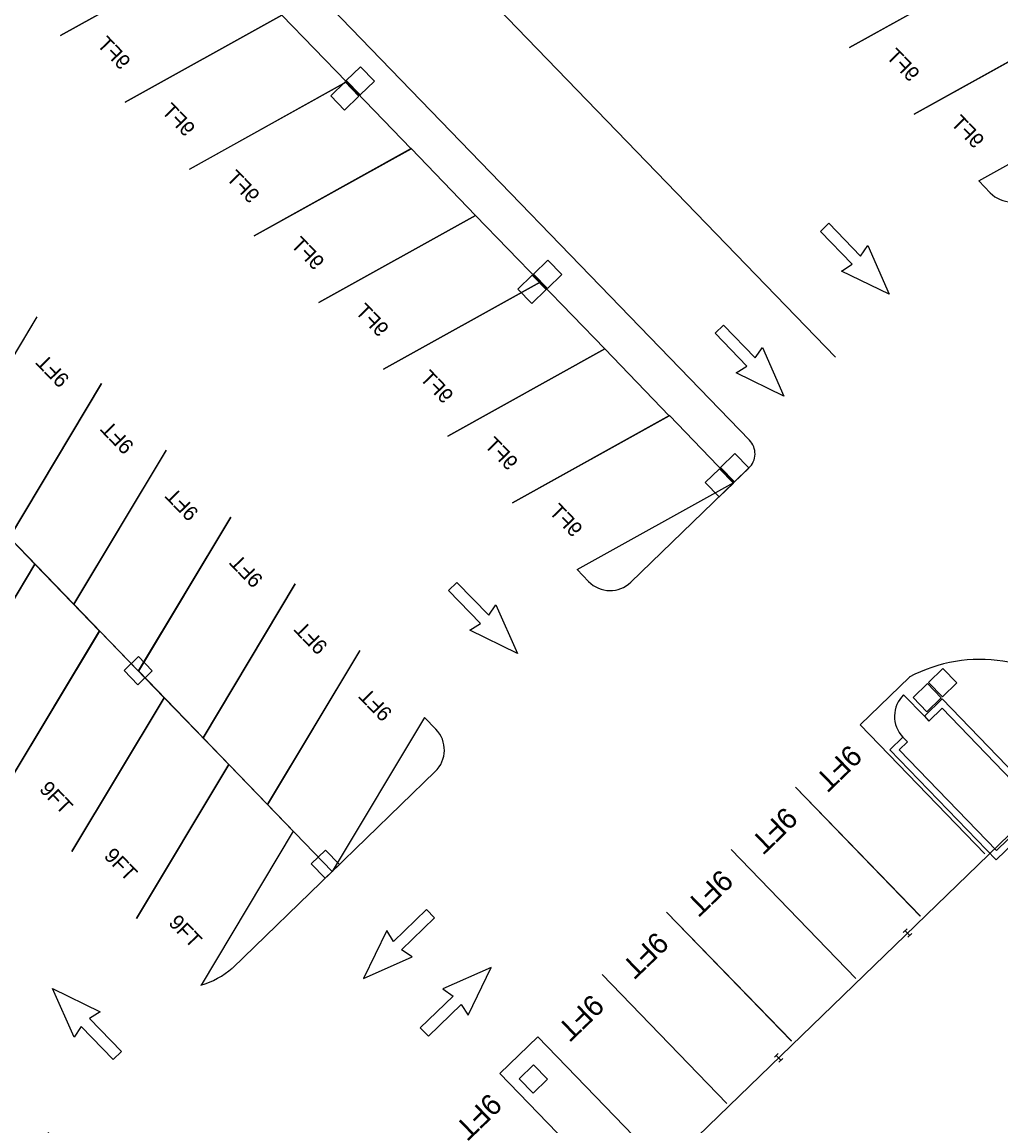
# Model space of a CAD drawing. Extents: x 468143 to 491361, y 1438528 to 1468730.
# Drawn here: x 490502.4 to 490600.6, y 1467509.7 to 1467620.4 of the extents above; entities that cross this region are included whole.
import ezdxf

# ---------------------------------------------------------------- set-up
doc = ezdxf.new("R2010")
doc.units = 0
doc.layers.add('Default', color=7, linetype='Continuous')
doc.layers.add('Xreference_dp', color=7, linetype='Continuous')

# ---------------------------------------------------------------- blocks, each defined once
blk = doc.blocks.new('STALL 9FT-75D')
at = {"layer": 'Default'}
for p, q in [((0, 0), (111.8, 0)), ((111.8, 0), (167.7, -208.6))]:
    blk.add_line(p, q, dxfattribs=at)
blk.add_lwpolyline([(55.9, -208.6), (0, 0)], dxfattribs=at)
blk.add_text('9FT', height=18, dxfattribs=at).set_placement((86.4, -185.9))
blk = doc.blocks.new('STALL 9FT')
at = {"layer": 'Default'}
for points in [[(0, 0), (0, 216)], [(108, 216), (108, 0)]]:
    blk.add_lwpolyline(points, dxfattribs=at)
blk.add_text('9FT', height=25, dxfattribs=at).set_placement((24.7, 7.1))
blk = doc.blocks.new('arrow-thru')
at = {"layer": 'Default'}
blk.add_lwpolyline([(14.99997, 0), (28.999942, 0), (28.999942, 54.99989), (43.999912, 51.999896), (21.999956, 111.999776), (0, 51.999896), (14.99997, 54.99989)], close=True, dxfattribs=at)
blk = doc.blocks.new('door')
at = {"layer": 'Default'}
blk.add_line((0, 0), (0, 36), dxfattribs=at)
blk.add_arc((0, 0), 36, 90, 180, dxfattribs=at)
blk = doc.blocks.new('cable suppt')
at = {"layer": 'Default'}
for points in [[(-3.2, 4), (3.2, 4)], [(0, -4), (0, 4)], [(-3.2, -4), (3.2, -4)]]:
    blk.add_lwpolyline(points, dxfattribs=at)
blk = doc.blocks.new('cable suppt bay')
at = {"layer": 'Default'}
for p in [(227.999544, 0.999998), (443.999112, 0.999998)]:
    blk.add_blockref('cable suppt', p, dxfattribs=at)
blk = doc.blocks.new('Col 24x24')
at = {"layer": 'Default'}
blk.add_lwpolyline([(-11.999976, -11.999976), (-11.999976, 11.999976), (11.999976, 11.999976), (11.999976, -11.999976), (-11.999976, -11.999976)], dxfattribs=at)
blk.add_lwpolyline([(-11.999976, -11.999976), (11.999976, -11.999976), (11.999976, 11.999976), (-11.999976, 11.999976)], close=True, dxfattribs=at)

msp = doc.modelspace()

# ---------------------------------------------------------------- linework, layer by layer
at = {"layer": 'Xreference_dp'}
for p, q in [((490465.94, 1467691.51), (490575.37, 1467578.42)), ((490465.94, 1467691.51), (490575.37, 1467578.42)), ((490515.94, 1467657.1), (490583.99, 1467586.77)), ((490515.94, 1467657.1), (490583.99, 1467586.77)), ((490598.36, 1467604.44), (490599.51, 1467603.24)), ((490598.36, 1467604.44), (490599.51, 1467603.24)), ((490573.8, 1467574.2), (490563.46, 1467564.19)), ((490573.8, 1467574.2), (490563.46, 1467564.19)), ((490558.07, 1467565.45), (490559.22, 1467564.26)), ((490558.07, 1467565.45), (490559.22, 1467564.26)), ((490586.45, 1467549.88), (490591.4, 1467554.67)), ((490586.45, 1467549.88), (490591.4, 1467554.67)), ((490542.76, 1467550.63), (490543.91, 1467549.44)), ((490542.76, 1467550.63), (490543.91, 1467549.44)), ((490592.91, 1467550.74), (490593.37, 1467550.26)), ((490592.91, 1467550.74), (490593.37, 1467550.26)), ((490590.75, 1467548.66), (490591.21, 1467548.18)), ((490590.75, 1467548.66), (490591.21, 1467548.18)), ((490533.5, 1467535.19), (490543.84, 1467545.2)), ((490533.5, 1467535.19), (490543.84, 1467545.2)), ((490550.32, 1467514.92), (490554.12, 1467518.59)), ((490550.32, 1467514.92), (490554.12, 1467518.59))]:
    msp.add_line(p, q, dxfattribs=at)
for points in [[(490573.8, 1467574.19), (490575.3, 1467575.64)], [(490573.8, 1467574.19), (490575.3, 1467575.64)], [(490603.97, 1467542.9), (490594.7, 1467552.48), (490592.91, 1467550.74)], [(490603.97, 1467542.9), (490594.7, 1467552.48), (490592.91, 1467550.74)], [(490593.37, 1467550.26), (490594.69, 1467551.54), (490603.49, 1467542.44)], [(490593.37, 1467550.26), (490594.69, 1467551.54), (490603.49, 1467542.44)], [(490590.75, 1467548.66), (490589.43, 1467547.38), (490600.11, 1467536.34), (490603.95, 1467540.05)], [(490590.75, 1467548.66), (490589.43, 1467547.38), (490600.11, 1467536.34), (490603.95, 1467540.05)], [(490603.48, 1467540.53), (490600.13, 1467537.29), (490590.37, 1467547.37), (490591.21, 1467548.18)], [(490603.48, 1467540.53), (490600.13, 1467537.29), (490590.37, 1467547.37), (490591.21, 1467548.18)], [(490563.91, 1467502.58), (490605.58, 1467542.91)], [(490563.91, 1467502.58), (490605.58, 1467542.91)], [(490523.48, 1467525.49), (490533.49, 1467535.18)], [(490523.48, 1467525.49), (490533.49, 1467535.18)]]:
    msp.add_lwpolyline(points, dxfattribs=at)
for centre, radius, start, end in [((490601.67, 1467605.33), 3, 224.0571, 314.0571), ((490601.67, 1467605.33), 3, 224.0571, 314.0571), ((490573.99, 1467577.07), 1.93, 312.56, 44.5558), ((490573.99, 1467577.07), 1.93, 312.56, 44.5558), ((490561.38, 1467566.35), 3, 224.0571, 314.0571), ((490561.38, 1467566.35), 3, 224.0571, 314.0571), ((490598.47, 1467541.44), 15, 44.0629, 118.1414), ((490598.47, 1467541.44), 15, 44.0629, 118.1414), ((490541.75, 1467547.35), 3, 314.0571, 44.0571), ((490541.75, 1467547.35), 3, 314.0571, 44.0571), ((490517.88, 1467531.96), 8.55, 286.6869, 310.8574), ((490517.88, 1467531.96), 8.55, 286.6869, 310.8574)]:
    msp.add_arc(centre, radius, start, end, dxfattribs=at)

# ---------------------------------------------------------------- block references
for name, p, xscale, yscale, rotation in [('STALL 9FT-75D', (490521.97, 1467627.76), 0.08333072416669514, -0.08333072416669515, 134.0570672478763), ('STALL 9FT-75D', (490521.97, 1467627.76), 0.08333072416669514, -0.08333072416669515, 134.0570672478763), ('STALL 9FT-75D', (490601.14, 1467626.57), 0.08333072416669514, -0.08333072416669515, 134.0570672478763), ('STALL 9FT-75D', (490601.14, 1467626.57), 0.08333072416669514, -0.08333072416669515, 134.0570672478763), ('STALL 9FT-75D', (490528.45, 1467621.07), 0.08333072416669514, -0.08333072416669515, 134.0570672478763), ('STALL 9FT-75D', (490528.45, 1467621.07), 0.08333072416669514, -0.08333072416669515, 134.0570672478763), ('STALL 9FT-75D', (490607.62, 1467619.87), 0.08333072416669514, -0.08333072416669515, 134.0570672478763), ('STALL 9FT-75D', (490607.62, 1467619.87), 0.08333072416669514, -0.08333072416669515, 134.0570672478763), ('STALL 9FT-75D', (490534.93, 1467614.37), 0.08333072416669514, -0.08333072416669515, 134.0570672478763), ('STALL 9FT-75D', (490534.93, 1467614.37), 0.08333072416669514, -0.08333072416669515, 134.0570672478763), ('STALL 9FT-75D', (490614.1, 1467613.18), 0.08333072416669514, -0.08333072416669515, 134.0570672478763), ('STALL 9FT-75D', (490614.1, 1467613.18), 0.08333072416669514, -0.08333072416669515, 134.0570672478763), ('STALL 9FT-75D', (490541.41, 1467607.67), 0.08333072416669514, -0.08333072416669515, 134.0570672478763), ('STALL 9FT-75D', (490541.41, 1467607.67), 0.08333072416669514, -0.08333072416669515, 134.0570672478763), ('Col 24x24', (490536.33, 1467614.47), 0.0833307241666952, 0.0833307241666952, 44.062944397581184), ('Col 24x24', (490536.33, 1467614.47), 0.0833307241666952, 0.0833307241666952, 44.062944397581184), ('Col 24x24', (490534.77, 1467612.96), 0.0833307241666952, 0.0833307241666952, 44.062944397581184), ('Col 24x24', (490534.77, 1467612.96), 0.0833307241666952, 0.0833307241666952, 44.062944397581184), ('STALL 9FT-75D', (490547.89, 1467600.98), 0.08333072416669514, -0.08333072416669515, 134.0570672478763), ('STALL 9FT-75D', (490547.89, 1467600.98), 0.08333072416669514, -0.08333072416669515, 134.0570672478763), ('STALL 9FT-75D', (490554.36, 1467594.28), 0.08333072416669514, -0.08333072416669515, 134.0570672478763), ('STALL 9FT-75D', (490554.36, 1467594.28), 0.08333072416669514, -0.08333072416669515, 134.0570672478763), ('arrow-thru', (490581.58, 1467598.51), 0.08333072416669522, -0.08333072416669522, 44.057067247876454), ('arrow-thru', (490581.58, 1467598.51), 0.08333072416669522, -0.08333072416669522, 44.057067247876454), ('STALL 9FT-75D', (490494.63, 1467575.37), 0.0833307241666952, 0.08333072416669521, 134.05706724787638), ('STALL 9FT-75D', (490494.63, 1467575.37), 0.0833307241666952, 0.08333072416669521, 134.05706724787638), ('STALL 9FT-75D', (490560.84, 1467587.59), 0.08333072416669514, -0.08333072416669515, 134.0570672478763), ('STALL 9FT-75D', (490560.84, 1467587.59), 0.08333072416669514, -0.08333072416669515, 134.0570672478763), ('Col 24x24', (490555.11, 1467595.07), 0.0833307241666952, 0.0833307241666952, 44.062944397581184), ('Col 24x24', (490555.11, 1467595.07), 0.0833307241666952, 0.0833307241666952, 44.062944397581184), ('Col 24x24', (490553.55, 1467593.56), 0.0833307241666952, 0.0833307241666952, 44.062944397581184), ('Col 24x24', (490553.55, 1467593.56), 0.0833307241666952, 0.0833307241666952, 44.062944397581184), ('STALL 9FT-75D', (490501.11, 1467568.67), 0.0833307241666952, 0.08333072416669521, 134.05706724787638), ('STALL 9FT-75D', (490501.11, 1467568.67), 0.0833307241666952, 0.08333072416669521, 134.05706724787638), ('STALL 9FT-75D', (490567.32, 1467580.89), 0.08333072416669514, -0.08333072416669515, 134.0570672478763), ('STALL 9FT-75D', (490567.32, 1467580.89), 0.08333072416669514, -0.08333072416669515, 134.0570672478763), ('arrow-thru', (490571.01, 1467588.29), 0.08333072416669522, -0.08333072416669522, 44.057067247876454), ('arrow-thru', (490571.01, 1467588.29), 0.08333072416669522, -0.08333072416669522, 44.057067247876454), ('STALL 9FT-75D', (490507.59, 1467561.98), 0.0833307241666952, 0.08333072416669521, 134.05706724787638), ('STALL 9FT-75D', (490507.59, 1467561.98), 0.0833307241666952, 0.08333072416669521, 134.05706724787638), ('STALL 9FT-75D', (490573.8, 1467574.2), 0.08333072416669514, -0.08333072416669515, 134.0570672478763), ('STALL 9FT-75D', (490573.8, 1467574.2), 0.08333072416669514, -0.08333072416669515, 134.0570672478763), ('STALL 9FT-75D', (490514.07, 1467555.28), 0.0833307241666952, 0.08333072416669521, 134.05706724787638), ('STALL 9FT-75D', (490514.07, 1467555.28), 0.0833307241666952, 0.08333072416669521, 134.05706724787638), ('Col 24x24', (490573.88, 1467575.67), 0.0833307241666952, 0.0833307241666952, 44.062944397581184), ('Col 24x24', (490573.88, 1467575.67), 0.0833307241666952, 0.0833307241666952, 44.062944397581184), ('Col 24x24', (490572.33, 1467574.16), 0.0833307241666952, 0.0833307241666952, 44.062944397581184), ('Col 24x24', (490572.33, 1467574.16), 0.0833307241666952, 0.0833307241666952, 44.062944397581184), ('STALL 9FT-75D', (490497.2, 1467572.69), 0.08333072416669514, 0.08333072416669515, -45.942932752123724), ('STALL 9FT-75D', (490497.2, 1467572.69), 0.08333072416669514, 0.08333072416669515, -45.942932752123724), ('STALL 9FT-75D', (490520.54, 1467548.59), 0.0833307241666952, 0.08333072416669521, 134.05706724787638), ('STALL 9FT-75D', (490520.54, 1467548.59), 0.0833307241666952, 0.08333072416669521, 134.05706724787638), ('STALL 9FT-75D', (490503.68, 1467565.99), 0.08333072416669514, 0.08333072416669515, -45.942932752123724), ('STALL 9FT-75D', (490503.68, 1467565.99), 0.08333072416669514, 0.08333072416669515, -45.942932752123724), ('arrow-thru', (490544.28, 1467562.48), 0.08333072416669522, -0.08333072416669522, 44.057067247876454), ('arrow-thru', (490544.28, 1467562.48), 0.08333072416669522, -0.08333072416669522, 44.057067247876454), ('STALL 9FT-75D', (490527.02, 1467541.89), 0.0833307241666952, 0.08333072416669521, 134.05706724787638), ('STALL 9FT-75D', (490527.02, 1467541.89), 0.0833307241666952, 0.08333072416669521, 134.05706724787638), ('STALL 9FT-75D', (490510.16, 1467559.3), 0.08333072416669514, 0.08333072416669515, -45.942932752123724), ('STALL 9FT-75D', (490510.16, 1467559.3), 0.08333072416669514, 0.08333072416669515, -45.942932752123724), ('STALL 9FT-75D', (490533.5, 1467535.19), 0.0833307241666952, 0.08333072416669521, 134.05706724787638), ('STALL 9FT-75D', (490533.5, 1467535.19), 0.0833307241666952, 0.08333072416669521, 134.05706724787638), ('Col 24x24', (490514.03, 1467555.31), 0.0833307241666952, 0.0833307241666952, 44.062944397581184), ('Col 24x24', (490514.03, 1467555.31), 0.0833307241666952, 0.0833307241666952, 44.062944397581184), ('Col 24x24', (490594.75, 1467554.11), 0.0833307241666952, 0.0833307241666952, 44.062944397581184), ('Col 24x24', (490594.75, 1467554.11), 0.0833307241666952, 0.0833307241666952, 44.062944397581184), ('Col 24x24', (490593.19, 1467552.6), 0.0833307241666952, 0.0833307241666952, 44.062944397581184), ('Col 24x24', (490593.19, 1467552.6), 0.0833307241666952, 0.0833307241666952, 44.062944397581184), ('STALL 9FT-75D', (490516.64, 1467552.6), 0.08333072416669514, 0.08333072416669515, -45.942932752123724), ('STALL 9FT-75D', (490516.64, 1467552.6), 0.08333072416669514, 0.08333072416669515, -45.942932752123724), ('door', (490592.91, 1467550.74), 0.0833307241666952, 0.08333072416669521, 44.06294439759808), ('door', (490592.91, 1467550.74), 0.0833307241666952, 0.08333072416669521, 44.06294439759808), ('STALL 9FT', (490586.45, 1467549.88), 0.08333072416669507, 0.08333072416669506, -135.94293275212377), ('STALL 9FT', (490586.45, 1467549.88), 0.08333072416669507, 0.08333072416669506, -135.94293275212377), ('STALL 9FT-75D', (490523.12, 1467545.9), 0.08333072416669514, 0.08333072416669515, -45.942932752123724), ('STALL 9FT-75D', (490523.12, 1467545.9), 0.08333072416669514, 0.08333072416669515, -45.942932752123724), ('STALL 9FT', (490579.99, 1467543.63), 0.08333072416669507, 0.08333072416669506, -135.94293275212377), ('STALL 9FT', (490579.99, 1467543.63), 0.08333072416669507, 0.08333072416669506, -135.94293275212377), ('Col 24x24', (490532.81, 1467535.91), 0.0833307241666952, 0.0833307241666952, 44.062944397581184), ('Col 24x24', (490532.81, 1467535.91), 0.0833307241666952, 0.0833307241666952, 44.062944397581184), ('STALL 9FT', (490573.52, 1467537.37), 0.08333072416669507, 0.08333072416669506, -135.94293275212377), ('STALL 9FT', (490573.52, 1467537.37), 0.08333072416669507, 0.08333072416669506, -135.94293275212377), ('arrow-thru', (490544.63, 1467529.62), 0.08333072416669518, 0.08333072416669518, 134.05706724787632), ('arrow-thru', (490544.63, 1467529.62), 0.08333072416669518, 0.08333072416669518, 134.05706724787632), ('STALL 9FT', (490567.05, 1467531.11), 0.08333072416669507, 0.08333072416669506, -135.94293275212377), ('STALL 9FT', (490567.05, 1467531.11), 0.08333072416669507, 0.08333072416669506, -135.94293275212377), ('cable suppt bay', (490564.57, 1467503.33), 0.0833307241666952, -0.08333072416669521, 44.06293670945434), ('cable suppt bay', (490564.57, 1467503.33), 0.0833307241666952, -0.08333072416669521, 44.06293670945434), ('arrow-thru', (490541.47, 1467520.39), 0.0833307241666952, 0.08333072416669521, -45.942932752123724), ('arrow-thru', (490541.47, 1467520.39), 0.0833307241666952, 0.08333072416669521, -45.942932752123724), ('arrow-thru', (490513.25, 1467518), 0.0833307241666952, -0.08333072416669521, -135.9429327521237), ('arrow-thru', (490513.25, 1467518), 0.0833307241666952, -0.08333072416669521, -135.9429327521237), ('STALL 9FT', (490560.58, 1467524.85), 0.08333072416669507, 0.08333072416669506, -135.94293275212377), ('STALL 9FT', (490560.58, 1467524.85), 0.08333072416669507, 0.08333072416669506, -135.94293275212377), ('STALL 9FT-75D', (490482.88, 1467506.96), 0.0833307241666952, -0.0833307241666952, -45.94293275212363), ('STALL 9FT-75D', (490482.88, 1467506.96), 0.0833307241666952, -0.0833307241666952, -45.94293275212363), ('STALL 9FT', (490550.32, 1467514.92), 0.08333072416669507, 0.08333072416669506, -135.94293275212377), ('STALL 9FT', (490550.32, 1467514.92), 0.08333072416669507, 0.08333072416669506, -135.94293275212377), ('Col 24x24', (490553.67, 1467514.36), 0.0833307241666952, 0.0833307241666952, 44.062944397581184), ('Col 24x24', (490553.67, 1467514.36), 0.0833307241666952, 0.0833307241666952, 44.062944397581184)]:
    msp.add_blockref(name, p, dxfattribs=dict(at, xscale=xscale, yscale=yscale, rotation=rotation))

doc.saveas('drawing.dxf')
